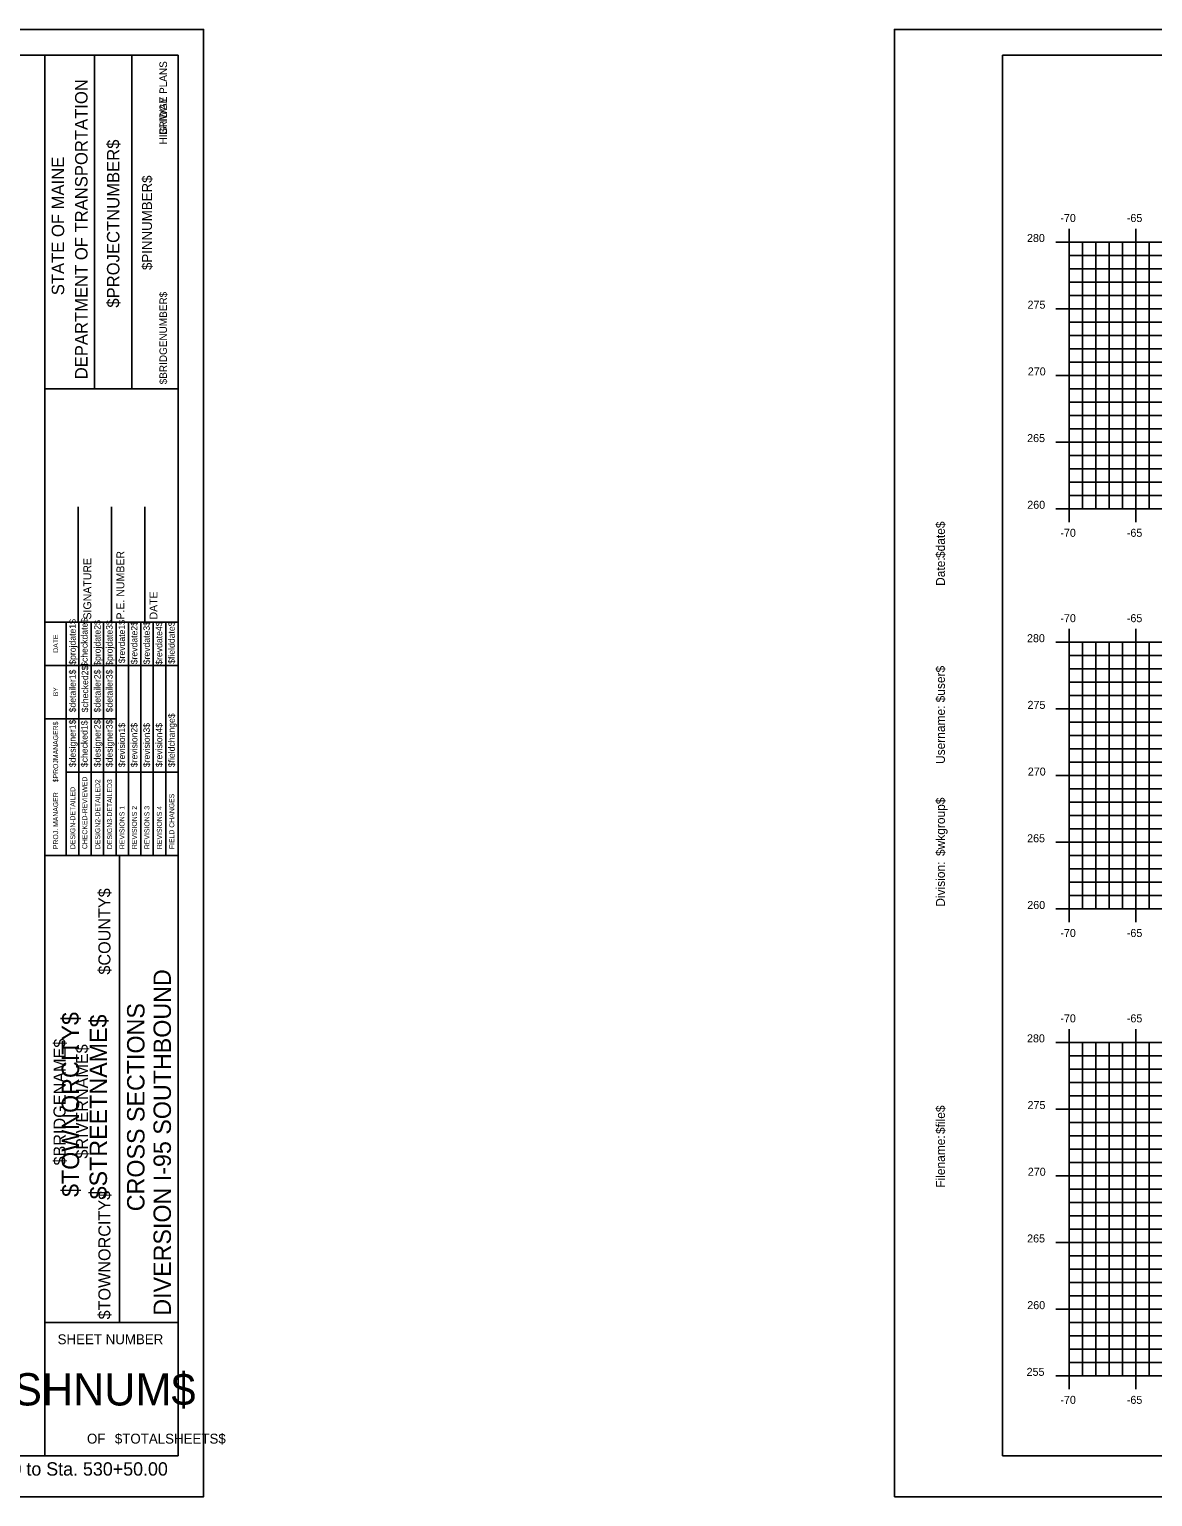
# Model space of a CAD drawing. Extents: x 1170543 to 1177585, y 609599 to 610623.
# Drawn here: x 1176317.9 to 1176402.1, y 609598.8 to 609708.8 of the extents above; entities that cross this region are included whole.
import ezdxf

# ---------------------------------------------------------------- set-up
doc = ezdxf.new("R2010")
doc.units = 0
for name, color, linetype in [('BORDER', 7, 'Continuous'), ('BRIDGE_TITLE', 7, 'Continuous'), ('H_V ANNOTATION', 7, 'Continuous'), ('HIGHWAY_TITLE', 7, 'Continuous'), ('MAJOR', 7, 'Continuous'), ('MINOR', 7, 'Continuous'), ('PLOT BOUNDARY', 7, 'Continuous')]:
    doc.layers.add(name, color=color, linetype=linetype)

msp = doc.modelspace()

# ---------------------------------------------------------------- linework, layer by layer
at = {"layer": 'BORDER'}
for p, q in [((1176329.1, 609706.87), (1176169.1, 609706.87)), ((1176319.1, 609601.88), (1176319.1, 609706.88)), ((1176322.82, 609681.87), (1176322.82, 609706.87)), ((1176325.62, 609681.87), (1176325.62, 609706.87)), ((1176329.1, 609601.88), (1176329.1, 609706.88)), ((1176550.85, 609706.87), (1176390.85, 609706.87)), ((1176390.85, 609706.87), (1176390.85, 609601.87)), ((1176319.1, 609681.87), (1176329.1, 609681.87)), ((1176321.6, 609664.38), (1176321.6, 609673.02)), ((1176324.1, 609664.38), (1176324.1, 609673.02)), ((1176326.6, 609664.38), (1176326.6, 609673.02)), ((1176319.1, 609664.38), (1176329.1, 609664.38)), ((1176319.1, 609646.88), (1176329.1, 609646.88)), ((1176324.69, 609611.88), (1176324.69, 609646.88)), ((1176319.1, 609611.88), (1176329.1, 609611.88)), ((1176169.1, 609601.87), (1176329.1, 609601.87)), ((1176390.85, 609601.87), (1176550.85, 609601.87))]:
    msp.add_line(p, q, dxfattribs=at)
for points in [[(1176320.71, 609661.13), (1176320.71, 609664.38)], [(1176321.64, 609646.88), (1176321.64, 609664.38)], [(1176322.58, 609664.38), (1176322.58, 609646.88)], [(1176323.51, 609646.88), (1176323.51, 609664.38)], [(1176324.44, 609646.88), (1176324.44, 609664.38)], [(1176325.37, 609646.88), (1176325.37, 609664.38)], [(1176326.3, 609646.88), (1176326.3, 609664.38)], [(1176327.23, 609646.88), (1176327.23, 609664.38)], [(1176328.17, 609646.88), (1176328.17, 609664.38)], [(1176320.71, 609646.88), (1176320.71, 609663.67)], [(1176319.1, 609661.13), (1176329.1, 609661.13)], [(1176319.1, 609657.13), (1176320.71, 609657.13)], [(1176320.71, 609657.13), (1176324.44, 609657.13)], [(1176320.71, 609653.13), (1176329.1, 609653.13)]]:
    msp.add_lwpolyline(points, dxfattribs=at)
at = {"layer": 'MAJOR'}
for p, q in [((1176395.85, 609693.87), (1176395.85, 609692.87)), ((1176400.85, 609693.87), (1176400.85, 609692.87)), ((1176394.85, 609692.87), (1176395.85, 609692.87)), ((1176395.85, 609692.87), (1176535.85, 609692.87)), ((1176395.85, 609672.87), (1176395.85, 609692.87)), ((1176395.85, 609672.87), (1176395.85, 609692.87)), ((1176395.85, 609692.87), (1176535.85, 609692.87)), ((1176400.85, 609672.87), (1176400.85, 609692.87)), ((1176394.85, 609687.87), (1176395.85, 609687.87)), ((1176395.85, 609687.87), (1176535.85, 609687.87)), ((1176394.85, 609682.87), (1176395.85, 609682.87)), ((1176395.85, 609682.87), (1176535.85, 609682.87)), ((1176394.85, 609677.87), (1176395.85, 609677.87)), ((1176395.85, 609677.87), (1176535.85, 609677.87)), ((1176394.85, 609672.87), (1176395.85, 609672.87)), ((1176395.85, 609672.87), (1176535.85, 609672.87)), ((1176395.85, 609672.87), (1176535.85, 609672.87)), ((1176395.85, 609671.87), (1176395.85, 609672.87)), ((1176400.85, 609671.87), (1176400.85, 609672.87)), ((1176395.85, 609663.87), (1176395.85, 609662.87)), ((1176400.85, 609663.87), (1176400.85, 609662.87)), ((1176394.85, 609662.87), (1176395.85, 609662.87)), ((1176395.85, 609662.87), (1176535.85, 609662.87)), ((1176395.85, 609642.87), (1176395.85, 609662.87)), ((1176395.85, 609642.87), (1176395.85, 609662.87)), ((1176395.85, 609662.87), (1176535.85, 609662.87)), ((1176400.85, 609642.87), (1176400.85, 609662.87)), ((1176394.85, 609657.87), (1176395.85, 609657.87)), ((1176395.85, 609657.87), (1176535.85, 609657.87)), ((1176394.85, 609652.87), (1176395.85, 609652.87)), ((1176395.85, 609652.87), (1176535.85, 609652.87)), ((1176394.85, 609647.87), (1176395.85, 609647.87)), ((1176395.85, 609647.87), (1176535.85, 609647.87)), ((1176394.85, 609642.87), (1176395.85, 609642.87)), ((1176395.85, 609642.87), (1176535.85, 609642.87)), ((1176395.85, 609642.87), (1176535.85, 609642.87)), ((1176395.85, 609641.87), (1176395.85, 609642.87)), ((1176400.85, 609641.87), (1176400.85, 609642.87)), ((1176395.85, 609633.87), (1176395.85, 609632.87)), ((1176400.85, 609633.87), (1176400.85, 609632.87)), ((1176394.85, 609632.87), (1176395.85, 609632.87)), ((1176395.85, 609632.87), (1176535.85, 609632.87)), ((1176395.85, 609607.87), (1176395.85, 609632.87)), ((1176395.85, 609607.87), (1176395.85, 609632.87)), ((1176395.85, 609632.87), (1176535.85, 609632.87)), ((1176400.85, 609607.87), (1176400.85, 609632.87)), ((1176394.85, 609627.87), (1176395.85, 609627.87)), ((1176395.85, 609627.87), (1176535.85, 609627.87)), ((1176394.85, 609622.87), (1176395.85, 609622.87)), ((1176395.85, 609622.87), (1176535.85, 609622.87)), ((1176394.85, 609617.87), (1176395.85, 609617.87)), ((1176395.85, 609617.87), (1176535.85, 609617.87)), ((1176394.85, 609612.87), (1176395.85, 609612.87)), ((1176395.85, 609612.87), (1176535.85, 609612.87)), ((1176394.85, 609607.87), (1176395.85, 609607.87)), ((1176395.85, 609607.87), (1176535.85, 609607.87)), ((1176395.85, 609607.87), (1176535.85, 609607.87)), ((1176395.85, 609606.87), (1176395.85, 609607.87)), ((1176400.85, 609606.87), (1176400.85, 609607.87))]:
    msp.add_line(p, q, dxfattribs=at)
at = {"layer": 'MINOR'}
for p, q in [((1176396.85, 609672.87), (1176396.85, 609692.87)), ((1176397.85, 609672.87), (1176397.85, 609692.87)), ((1176398.85, 609672.87), (1176398.85, 609692.87)), ((1176399.85, 609672.87), (1176399.85, 609692.87)), ((1176401.85, 609672.87), (1176401.85, 609692.87)), ((1176395.85, 609691.87), (1176535.85, 609691.87)), ((1176395.85, 609691.87), (1176396.85, 609691.87)), ((1176395.85, 609690.87), (1176535.85, 609690.87)), ((1176395.85, 609690.87), (1176396.85, 609690.87)), ((1176395.85, 609689.87), (1176535.85, 609689.87)), ((1176395.85, 609689.87), (1176396.85, 609689.87)), ((1176395.85, 609688.87), (1176535.85, 609688.87)), ((1176395.85, 609688.87), (1176396.85, 609688.87)), ((1176395.85, 609686.87), (1176535.85, 609686.87)), ((1176395.85, 609686.87), (1176396.85, 609686.87)), ((1176395.85, 609685.87), (1176535.85, 609685.87)), ((1176395.85, 609685.87), (1176396.85, 609685.87)), ((1176395.85, 609684.87), (1176535.85, 609684.87)), ((1176395.85, 609684.87), (1176396.85, 609684.87)), ((1176395.85, 609683.87), (1176535.85, 609683.87)), ((1176395.85, 609683.87), (1176396.85, 609683.87)), ((1176395.85, 609681.87), (1176535.85, 609681.87)), ((1176395.85, 609681.87), (1176396.85, 609681.87)), ((1176395.85, 609680.87), (1176535.85, 609680.87)), ((1176395.85, 609680.87), (1176396.85, 609680.87)), ((1176395.85, 609679.87), (1176535.85, 609679.87)), ((1176395.85, 609679.87), (1176396.85, 609679.87)), ((1176395.85, 609678.87), (1176535.85, 609678.87)), ((1176395.85, 609678.87), (1176396.85, 609678.87)), ((1176395.85, 609676.87), (1176535.85, 609676.87)), ((1176395.85, 609676.87), (1176396.85, 609676.87)), ((1176395.85, 609675.87), (1176535.85, 609675.87)), ((1176395.85, 609675.87), (1176396.85, 609675.87)), ((1176395.85, 609674.87), (1176535.85, 609674.87)), ((1176395.85, 609674.87), (1176396.85, 609674.87)), ((1176395.85, 609673.87), (1176535.85, 609673.87)), ((1176395.85, 609673.87), (1176396.85, 609673.87)), ((1176395.85, 609661.87), (1176535.85, 609661.87)), ((1176395.85, 609661.87), (1176396.85, 609661.87)), ((1176396.85, 609642.87), (1176396.85, 609662.87)), ((1176397.85, 609642.87), (1176397.85, 609662.87)), ((1176398.85, 609642.87), (1176398.85, 609662.87)), ((1176399.85, 609642.87), (1176399.85, 609662.87)), ((1176401.85, 609642.87), (1176401.85, 609662.87)), ((1176395.85, 609660.87), (1176535.85, 609660.87)), ((1176395.85, 609660.87), (1176396.85, 609660.87)), ((1176395.85, 609659.87), (1176535.85, 609659.87)), ((1176395.85, 609659.87), (1176396.85, 609659.87)), ((1176395.85, 609658.87), (1176535.85, 609658.87)), ((1176395.85, 609658.87), (1176396.85, 609658.87)), ((1176395.85, 609656.87), (1176535.85, 609656.87)), ((1176395.85, 609656.87), (1176396.85, 609656.87)), ((1176395.85, 609655.87), (1176535.85, 609655.87)), ((1176395.85, 609655.87), (1176396.85, 609655.87)), ((1176395.85, 609654.87), (1176535.85, 609654.87)), ((1176395.85, 609654.87), (1176396.85, 609654.87)), ((1176395.85, 609653.87), (1176535.85, 609653.87)), ((1176395.85, 609653.87), (1176396.85, 609653.87)), ((1176395.85, 609651.87), (1176535.85, 609651.87)), ((1176395.85, 609651.87), (1176396.85, 609651.87)), ((1176395.85, 609650.87), (1176535.85, 609650.87)), ((1176395.85, 609650.87), (1176396.85, 609650.87)), ((1176395.85, 609649.87), (1176535.85, 609649.87)), ((1176395.85, 609649.87), (1176396.85, 609649.87)), ((1176395.85, 609648.87), (1176535.85, 609648.87)), ((1176395.85, 609648.87), (1176396.85, 609648.87)), ((1176395.85, 609646.87), (1176535.85, 609646.87)), ((1176395.85, 609646.87), (1176396.85, 609646.87)), ((1176395.85, 609645.87), (1176535.85, 609645.87)), ((1176395.85, 609645.87), (1176396.85, 609645.87)), ((1176395.85, 609644.87), (1176535.85, 609644.87)), ((1176395.85, 609644.87), (1176396.85, 609644.87)), ((1176395.85, 609643.87), (1176535.85, 609643.87)), ((1176395.85, 609643.87), (1176396.85, 609643.87)), ((1176396.85, 609607.87), (1176396.85, 609632.87)), ((1176397.85, 609607.87), (1176397.85, 609632.87)), ((1176398.85, 609607.87), (1176398.85, 609632.87)), ((1176399.85, 609607.87), (1176399.85, 609632.87)), ((1176401.85, 609607.87), (1176401.85, 609632.87)), ((1176395.85, 609631.87), (1176535.85, 609631.87)), ((1176395.85, 609631.87), (1176396.85, 609631.87)), ((1176395.85, 609630.87), (1176535.85, 609630.87)), ((1176395.85, 609630.87), (1176396.85, 609630.87)), ((1176395.85, 609629.87), (1176535.85, 609629.87)), ((1176395.85, 609629.87), (1176396.85, 609629.87)), ((1176395.85, 609628.87), (1176535.85, 609628.87)), ((1176395.85, 609628.87), (1176396.85, 609628.87)), ((1176395.85, 609626.87), (1176535.85, 609626.87)), ((1176395.85, 609626.87), (1176396.85, 609626.87)), ((1176395.85, 609625.87), (1176535.85, 609625.87)), ((1176395.85, 609625.87), (1176396.85, 609625.87)), ((1176395.85, 609624.87), (1176535.85, 609624.87)), ((1176395.85, 609624.87), (1176396.85, 609624.87)), ((1176395.85, 609623.87), (1176535.85, 609623.87)), ((1176395.85, 609623.87), (1176396.85, 609623.87)), ((1176395.85, 609621.87), (1176535.85, 609621.87)), ((1176395.85, 609621.87), (1176396.85, 609621.87)), ((1176395.85, 609620.87), (1176535.85, 609620.87)), ((1176395.85, 609620.87), (1176396.85, 609620.87)), ((1176395.85, 609619.87), (1176535.85, 609619.87)), ((1176395.85, 609619.87), (1176396.85, 609619.87)), ((1176395.85, 609618.87), (1176535.85, 609618.87)), ((1176395.85, 609618.87), (1176396.85, 609618.87)), ((1176395.85, 609616.87), (1176535.85, 609616.87)), ((1176395.85, 609616.87), (1176396.85, 609616.87)), ((1176395.85, 609615.87), (1176535.85, 609615.87)), ((1176395.85, 609615.87), (1176396.85, 609615.87)), ((1176395.85, 609614.87), (1176535.85, 609614.87)), ((1176395.85, 609614.87), (1176396.85, 609614.87)), ((1176395.85, 609613.87), (1176535.85, 609613.87)), ((1176395.85, 609613.87), (1176396.85, 609613.87)), ((1176395.85, 609611.87), (1176535.85, 609611.87)), ((1176395.85, 609611.87), (1176396.85, 609611.87)), ((1176395.85, 609610.87), (1176535.85, 609610.87)), ((1176395.85, 609610.87), (1176396.85, 609610.87)), ((1176395.85, 609609.87), (1176535.85, 609609.87)), ((1176395.85, 609609.87), (1176396.85, 609609.87)), ((1176395.85, 609608.87), (1176535.85, 609608.87)), ((1176395.85, 609608.87), (1176396.85, 609608.87))]:
    msp.add_line(p, q, dxfattribs=at)
at = {"layer": 'PLOT BOUNDARY'}
for points in [[(1176161, 609598.81), (1176331, 609598.81), (1176331, 609708.81), (1176161, 609708.81)], [(1176382.76, 609598.81), (1176552.76, 609598.81), (1176552.76, 609708.81), (1176382.76, 609708.81)]]:
    msp.add_lwpolyline(points, close=True, dxfattribs=at)

# ---------------------------------------------------------------- texts
at = {"layer": 'BORDER'}
for s, height, rotation, p in [('DEPARTMENT OF TRANSPORTATION', 0.9318, 90, (1176322.3, 609682.58)), ('$PROJECTNUMBER$', 0.9318, 90, (1176324.69, 609687.95)), ('STATE OF MAINE', 0.9318, 90, (1176320.55, 609688.88)), ('$PINNUMBER$', 0.7453, 90, (1176327.13, 609690.77)), ('$date$', 0.67, 90, (1176386.54, 609669.18)), ('P.E. NUMBER', 0.5906, 90, (1176325.06, 609664.57)), ('SIGNATURE', 0.591, 90, (1176322.58, 609664.57)), ('Date:', 0.67, 90, (1176386.54, 609667.09)), ('DATE', 0.591, 90, (1176327.54, 609664.57)), ('$projdate1$', 0.4845, 90, (1176321.42, 609661.18)), ('$checkdate$', 0.4845, 90, (1176322.31, 609661.02)), ('$projdate2$', 0.4845, 90, (1176323.28, 609661.1)), ('$projdate3$', 0.4845, 90, (1176324.18, 609661.1)), ('$revdate1$', 0.485, 90, (1176325.11, 609661.29)), ('$revdate2$', 0.485, 90, (1176326.04, 609661.21)), ('$revdate3$', 0.485, 90, (1176326.97, 609661.21)), ('$revdate4$', 0.485, 90, (1176327.9, 609661.18)), ('$fielddate$', 0.4845, 90, (1176328.84, 609661.25)), ('DATE', 0.371, 90, (1176320.1, 609662.08)), ('$detailer1$', 0.4845, 90, (1176321.42, 609657.61)), ('$checked2$', 0.485, 90, (1176322.35, 609657.61)), ('$detailer2$', 0.4845, 90, (1176323.28, 609657.61)), ('$detailer3$', 0.4845, 90, (1176324.18, 609657.61)), ('$user$', 0.67, 90, (1176386.54, 609658.36)), ('BY', 0.371, 90, (1176320.1, 609658.81)), ('$fieldchange$', 0.4845, 90, (1176328.84, 609653.5)), ('Username:', 0.67, 90, (1176386.54, 609653.74)), ('$PROJMANAGER$', 0.3727, 90, (1176320.1, 609652.37)), ('$designer1$', 0.4845, 90, (1176321.42, 609653.5)), ('$checked1$', 0.485, 90, (1176322.31, 609653.5)), ('$designer2$', 0.4845, 90, (1176323.28, 609653.5)), ('$designer3$', 0.4845, 90, (1176324.18, 609653.5)), ('$revision1$', 0.4845, 90, (1176325.11, 609653.5)), ('$revision2$', 0.4845, 90, (1176326.04, 609653.5)), ('$revision3$', 0.4845, 90, (1176326.97, 609653.5)), ('$revision4$', 0.4845, 90, (1176327.9, 609653.5)), ('CHECKED-REVIEWED', 0.3727, 90, (1176322.28, 609647.36)), ('DESIGN2-DETAILED2', 0.3727, 90, (1176323.25, 609647.36)), ('DESIGN3-DETAILED3', 0.3727, 90, (1176324.14, 609647.36)), ('PROJ. MANAGER', 0.3727, 90, (1176320.1, 609647.36)), ('DESIGN-DETAILED', 0.3727, 90, (1176321.38, 609647.36)), ('FIELD CHANGES', 0.3727, 90, (1176328.8, 609647.36)), ('$wkgroup$', 0.67, 90, (1176386.54, 609646.84)), ('REVISIONS 1', 0.3727, 90, (1176325.07, 609647.36)), ('REVISIONS 2', 0.3727, 90, (1176326, 609647.36)), ('REVISIONS 3', 0.3727, 90, (1176326.94, 609647.36)), ('REVISIONS 4', 0.3727, 90, (1176327.87, 609647.36)), ('Division:', 0.67, 90, (1176386.54, 609643.04)), ('DIVERSION I-95 SOUTHBOUND', 1.3043, 90, (1176328.55, 609612.38)), ('CROSS SECTIONS', 1.3043, 90, (1176326.57, 609620.21)), ('$file$', 0.67, 90, (1176386.54, 609626)), ('Filename:', 0.67, 90, (1176386.54, 609621.97)), ('SHEET NUMBER', 0.7453, 360, (1176320.06, 609610.24)), ('$SHNUM$', 2.419, 360, (1176314.93, 609605.65)), ('OF', 0.745, 360, (1176322.26, 609602.79)), ('$TOTALSHEETS$', 0.7453, 360, (1176324.35, 609602.79))]:
    msp.add_text(s, height=height, rotation=rotation, dxfattribs=at).set_placement(p)
at = {"layer": 'BRIDGE_TITLE'}
for s, height, p in [('BRIDGE PLANS', 0.559, (1176328.25, 609700.9)), ('$BRIDGENUMBER$', 0.559, (1176328.25, 609682.2)), ('$COUNTY$', 0.907, (1176324.02, 609637.95)), ('$BRIDGENAME$', 0.9072, (1176320.66, 609623.64)), ('$RIVERNAME$', 0.9072, (1176322.34, 609624.16)), ('$TOWNORCITY$', 0.9072, (1176324.02, 609612.1))]:
    msp.add_text(s, height=height, rotation=90, dxfattribs=at).set_placement(p)
at = {"layer": 'H_V ANNOTATION'}
for s, height, p in [('-70', 0.6, (1176395.19, 609694.37)), ('-65', 0.6, (1176400.17, 609694.37)), ('280', 0.6, (1176392.69, 609692.87)), ('275', 0.6, (1176392.73, 609687.87)), ('270', 0.6, (1176392.75, 609682.87)), ('265', 0.6, (1176392.7, 609677.87)), ('260', 0.6, (1176392.71, 609672.87)), ('-70', 0.6, (1176395.19, 609670.77)), ('-65', 0.6, (1176400.17, 609670.77)), ('-70', 0.6, (1176395.19, 609664.37)), ('-65', 0.6, (1176400.17, 609664.37)), ('280', 0.6, (1176392.69, 609662.87)), ('275', 0.6, (1176392.73, 609657.87)), ('270', 0.6, (1176392.75, 609652.87)), ('265', 0.6, (1176392.7, 609647.87)), ('260', 0.6, (1176392.71, 609642.87)), ('-70', 0.6, (1176395.19, 609640.77)), ('-65', 0.6, (1176400.17, 609640.77)), ('-70', 0.6, (1176395.19, 609634.37)), ('-65', 0.6, (1176400.17, 609634.37)), ('280', 0.6, (1176392.69, 609632.87)), ('275', 0.6, (1176392.73, 609627.87)), ('270', 0.6, (1176392.75, 609622.87)), ('265', 0.6, (1176392.7, 609617.87)), ('260', 0.6, (1176392.71, 609612.87)), ('255', 0.6, (1176392.66, 609607.87)), ('-70', 0.6, (1176395.19, 609605.77)), ('-65', 0.6, (1176400.17, 609605.77)), ('Sta. 529+50.00 to Sta. 530+50.00', 1.0002, (1176308.24, 609600.39))]:
    msp.add_text(s, height=height, dxfattribs=at).set_placement(p)
at = {"layer": 'HIGHWAY_TITLE'}
for s, height, p in [('HIGHWAY PLANS', 0.559, (1176328.25, 609700.19)), ('$TOWNORCITY$', 1.3043, (1176321.67, 609621.28)), ('$STREETNAME$', 1.3043, (1176323.76, 609621.1))]:
    msp.add_text(s, height=height, rotation=90, dxfattribs=at).set_placement(p)

doc.saveas('drawing.dxf')
